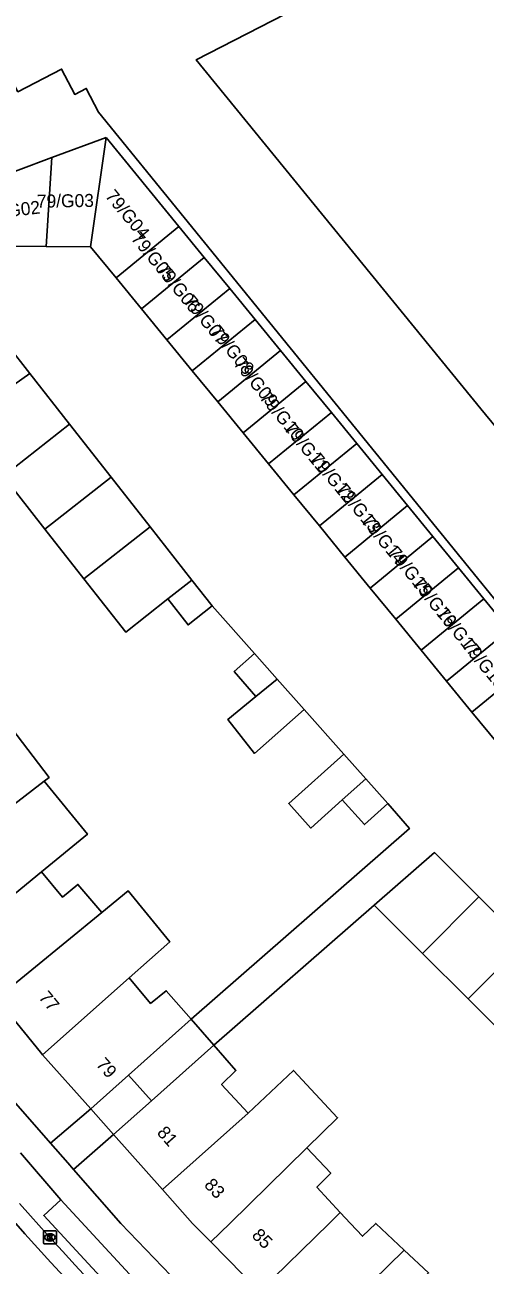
# Model space of a CAD drawing. Extents: x 162074 to 163034, y 381824 to 382557.
# Drawn here: x 162576.4 to 162611.8, y 382246.8 to 382342.2 of the extents above; entities that cross this region are included whole.
import ezdxf

# ---------------------------------------------------------------- set-up
doc = ezdxf.new("R2010")
doc.units = 0
for name, color, linetype in [('IMGEO_Fietspad_gesloten', 7, 'Continuous'), ('IMGEO_Kolk', 7, 'Continuous'), ('IMGEO_Pand', 7, 'Continuous'), ('IMGEO_Pand_nummerreeks', 7, 'Continuous'), ('IMGEO_Pand_overbouw', 7, 'Continuous'), ('IMGEO_Rijbaan_lokaal_open', 7, 'Continuous'), ('IMGEO_Voetpad_open', 7, 'Continuous')]:
    doc.layers.add(name, color=color, linetype=linetype)

msp = doc.modelspace()

# ---------------------------------------------------------------- linework, layer by layer
at = {"layer": 'IMGEO_Fietspad_gesloten'}
msp.add_lwpolyline([(162578.321, 382248.919), (162575.99, 382251.537)], dxfattribs=at)
msp.add_arc((162884.404, 382524.721), 412.011, 222.02105, 228.42275, dxfattribs=at)
at = {"layer": 'IMGEO_Kolk'}
for p, q in [((162577.82, 382248.493), (162577.82, 382249.345)), ((162577.895, 382249.419), (162578.747, 382249.419)), ((162578.821, 382249.345), (162578.821, 382248.493)), ((162578.747, 382248.419), (162577.895, 382248.419)), ((162578.331, 382248.639), (162578.306, 382248.639)), ((162578.308, 382249.199), (162578.333, 382249.199))]:
    msp.add_line(p, q, dxfattribs=at)
for points in [[(162577.82, 382248.493), (162577.82, 382249.345)], [(162577.895, 382249.419), (162578.747, 382249.419)], [(162578.821, 382249.345), (162578.821, 382248.493)], [(162578.747, 382248.419), (162577.895, 382248.419)], [(162578.141, 382249.119), (162578.264, 382249.119), (162578.264, 382248.968), (162578.394, 382249.119), (162578.558, 382249.119), (162578.412, 382248.968), (162578.565, 382248.719), (162578.413, 382248.719), (162578.328, 382248.883), (162578.264, 382248.816), (162578.264, 382248.719), (162578.141, 382248.719), (162578.141, 382249.119)]]:
    msp.add_lwpolyline(points, dxfattribs=at)
for centre, start, end in [((162577.897, 382249.343), 91.55205, 178.44795), ((162577.897, 382249.343), 91.55205, 178.44795), ((162578.745, 382249.343), 1.55205, 88.44795), ((162578.745, 382249.343), 1.55205, 88.44795), ((162577.897, 382248.495), 181.55205, 268.44795), ((162577.897, 382248.495), 181.55205, 268.44795), ((162578.745, 382248.495), 271.55205, 358.44795), ((162578.745, 382248.495), 271.55205, 358.44795)]:
    msp.add_arc(centre, 0.0765, start, end, dxfattribs=at)
for centre, major_axis, ratio, start_param, end_param in [((162578.307, 382248.919), (-0.387, 0.002), 0.722429, 4.712389, 7.853982), ((162578.332, 382248.919), (-0.39, 0.002), 0.717154, 1.570796, 4.712389)]:
    msp.add_ellipse(centre, major_axis=major_axis, ratio=ratio, start_param=start_param, end_param=end_param, dxfattribs=at)
at = {"layer": 'IMGEO_Pand'}
for points in [[(162611.12, 382350.618), (162589.586, 382339.533), (162611.465, 382312.682), (162612.672, 382311.203), (162618.877, 382314.387), (162618.292, 382315.57), (162618.572, 382315.709), (162618.724, 382315.426), (162635.597, 382324.114), (162635.454, 382324.411), (162635.738, 382324.547), (162636.392, 382323.239), (162640.303, 382325.251), (162639.622, 382326.553), (162639.903, 382326.699), (162640.063, 382326.407), (162656.94, 382335.079), (162652.535, 382343.629)], [(162619.67, 382297.77), (162615.06, 382295.417), (162615.255, 382295.181), (162615.02, 382294.984), (162582.066, 382335.498), (162581.116, 382337.326), (162580.228, 382336.865), (162579.215, 382338.818), (162575.86, 382337.077), (162569.135, 382350.036)], [(162578.472, 382332.003), (162582.646, 382333.558)], [(162581.451, 382325.14), (162582.646, 382333.558)], [(162582.646, 382333.558), (162588.245, 382326.718)], [(162573.254, 382330.06), (162578.472, 382332.003)], [(162578.472, 382332.003), (162578.031, 382325.168)], [(162588.245, 382326.718), (162583.407, 382322.753)], [(162588.245, 382326.718), (162590.199, 382324.33)], [(162578.031, 382325.168), (162575.295, 382325.19)], [(162578.031, 382325.168), (162581.451, 382325.14)], [(162583.407, 382322.753), (162581.451, 382325.14)], [(162585.363, 382320.367), (162590.199, 382324.33)], [(162590.199, 382324.33), (162592.154, 382321.943)], [(162583.407, 382322.753), (162585.363, 382320.367)], [(162592.154, 382321.943), (162587.319, 382317.98)], [(162592.154, 382321.943), (162594.108, 382319.555)], [(162585.363, 382320.367), (162587.319, 382317.98)], [(162576.779, 382315.392), (162573.308, 382319.817)], [(162594.108, 382319.555), (162589.275, 382315.594)], [(162594.108, 382319.555), (162596.063, 382317.167)], [(162587.319, 382317.98), (162589.275, 382315.594)], [(162591.23, 382313.207), (162596.063, 382317.167)], [(162596.063, 382317.167), (162598.017, 382314.78)], [(162571.478, 382311.654), (162576.779, 382315.392)], [(162579.841, 382311.489), (162576.779, 382315.392)], [(162589.275, 382315.594), (162591.23, 382313.207)], [(162598.017, 382314.78), (162593.186, 382310.82)], [(162598.017, 382314.78), (162599.972, 382312.392)], [(162591.23, 382313.207), (162593.186, 382310.82)], [(162595.142, 382308.434), (162599.972, 382312.392)], [(162599.972, 382312.392), (162601.926, 382310.004)], [(162574.745, 382307.49), (162579.841, 382311.489)], [(162583.034, 382307.42), (162579.841, 382311.489)], [(162593.186, 382310.82), (162595.142, 382308.434)], [(162597.098, 382306.047), (162601.926, 382310.004)], [(162601.926, 382310.004), (162603.881, 382307.616)], [(162595.142, 382308.434), (162597.098, 382306.047)], [(162574.745, 382307.49), (162577.938, 382303.421)], [(162603.881, 382307.616), (162599.054, 382303.661)], [(162603.881, 382307.616), (162605.835, 382305.229)], [(162577.938, 382303.421), (162583.034, 382307.42)], [(162586.034, 382303.598), (162583.034, 382307.42)], [(162597.098, 382306.047), (162599.054, 382303.661)], [(162601.01, 382301.274), (162605.835, 382305.229)], [(162605.835, 382305.229), (162607.79, 382302.841)], [(162599.054, 382303.661), (162601.01, 382301.274)], [(162577.938, 382303.421), (162580.937, 382299.599)], [(162580.937, 382299.599), (162586.034, 382303.598)], [(162589.249, 382299.5), (162586.034, 382303.598)], [(162602.966, 382298.888), (162607.79, 382302.841)], [(162607.79, 382302.841), (162609.744, 382300.453)], [(162601.01, 382301.274), (162602.966, 382298.888)], [(162604.922, 382296.501), (162609.744, 382300.453)], [(162609.744, 382300.453), (162611.699, 382298.065)], [(162580.937, 382299.599), (162584.153, 382295.501), (162587.395, 382298.045)], [(162589.249, 382299.5), (162587.395, 382298.045)], [(162590.81, 382297.51), (162589.249, 382299.5)], [(162602.966, 382298.888), (162604.922, 382296.501)], [(162587.395, 382298.045), (162588.956, 382296.055), (162590.81, 382297.51)], [(162611.699, 382298.065), (162606.877, 382294.114)], [(162611.699, 382298.065), (162613.653, 382295.678)], [(162606.877, 382294.114), (162604.922, 382296.501)], [(162608.833, 382291.728), (162613.653, 382295.678)], [(162606.877, 382294.114), (162608.833, 382291.728)], [(162594.068, 382293.839), (162592.509, 382292.458), (162594.176, 382290.549)], [(162595.806, 382291.881), (162594.068, 382293.839)], [(162615.612, 382293.293), (162610.789, 382289.341)], [(162594.176, 382290.549), (162595.806, 382291.881)], [(162597.872, 382289.552), (162595.806, 382291.881)], [(162608.833, 382291.728), (162610.789, 382289.341)], [(162594.176, 382290.549), (162592.016, 382288.782), (162594.065, 382286.156), (162597.872, 382289.552)], [(162610.789, 382289.341), (162612.745, 382286.955)], [(162577.874, 382284.017), (162578.261, 382284.311), (162574.99, 382288.607), (162571.077, 382285.628)], [(162600.936, 382286.1), (162596.693, 382282.315), (162598.382, 382280.422), (162600.814, 382282.591)], [(162602.626, 382284.206), (162600.936, 382286.1)], [(162567.343, 382275.999), (162575.509, 382282.216), (162577.874, 382284.017)], [(162577.874, 382284.017), (162581.209, 382279.94), (162577.667, 382277.043)], [(162602.626, 382284.206), (162600.814, 382282.591)], [(162604.323, 382282.302), (162602.626, 382284.206)], [(162600.814, 382282.591), (162602.512, 382280.687), (162604.323, 382282.302)], [(162611.321, 382275.129), (162607.906, 382278.527), (162603.263, 382274.474)], [(162570.819, 382271.441), (162577.667, 382277.043)], [(162577.667, 382277.043), (162579.283, 382275.102), (162580.476, 382276.079), (162582.31, 382273.914)], [(162582.31, 382273.914), (162584.347, 382275.58), (162587.543, 382271.672), (162584.41, 382268.883)], [(162606.981, 382270.767), (162611.321, 382275.129)], [(162614.839, 382271.629), (162611.321, 382275.129)], [(162606.981, 382270.767), (162603.263, 382274.474)], [(162582.31, 382273.914), (162574.212, 382267.291)], [(162614.839, 382271.629), (162610.5, 382267.267)], [(162610.5, 382267.267), (162606.981, 382270.767)], [(162577.763, 382262.966), (162584.41, 382268.883)], [(162584.41, 382268.883), (162586.065, 382266.924), (162587.271, 382267.899), (162589.192, 382265.701)], [(162577.763, 382262.966), (162577.587, 382263.164), (162574.212, 382267.291)], [(162614.046, 382263.739), (162610.5, 382267.267)], [(162581.458, 382258.815), (162584.375, 382261.412), (162589.192, 382265.701)], [(162590.932, 382263.71), (162586.132, 382259.438), (162583.214, 382256.841)], [(162590.932, 382263.71), (162592.629, 382261.769), (162591.524, 382260.696), (162593.566, 382258.485)], [(162581.458, 382258.815), (162577.763, 382262.966)], [(162593.566, 382258.485), (162597.068, 382261.765), (162600.451, 382258.131), (162598.097, 382255.817)], [(162586.974, 382252.616), (162593.566, 382258.485)], [(162586.974, 382252.616), (162583.214, 382256.841)], [(162590.699, 382248.574), (162592.155, 382250), (162598.097, 382255.817)], [(162598.097, 382255.817), (162599.923, 382253.857), (162598.868, 382252.773), (162600.663, 382250.848)], [(162590.699, 382248.574), (162589.303, 382250), (162586.974, 382252.616)], [(162600.663, 382250.848), (162599.797, 382250), (162594.439, 382244.754)], [(162600.663, 382250.848), (162601.453, 382250), (162602.379, 382249.007), (162603.389, 382250), (162605.58, 382247.945)], [(162594.439, 382244.754), (162590.699, 382248.574)], [(162598.298, 382240.814), (162605.58, 382247.945)], [(162605.58, 382247.945), (162607.455, 382246.187), (162606.38, 382245.123), (162608.195, 382243.405)]]:
    msp.add_lwpolyline(points, dxfattribs=at)
at = {"layer": 'IMGEO_Pand_overbouw'}
for points in [[(162589.192, 382265.701), (162584.375, 382261.412), (162586.132, 382259.438), (162590.932, 382263.71)], [(162586.132, 382259.438), (162584.375, 382261.412), (162581.458, 382258.815), (162583.214, 382256.841)]]:
    msp.add_lwpolyline(points, close=True, dxfattribs=at)
at = {"layer": 'IMGEO_Rijbaan_lokaal_open'}
msp.add_lwpolyline([(162575.017, 382250.754), (162575.704, 382249.978), (162576.392, 382249.203)], dxfattribs=at)
for centre, radius, start, end in [((162911.998, 382552.033), 452.037, 222.06113, 228.11702), ((162917.637, 382558.184), 463.907, 222.00082, 227.23398)]:
    msp.add_arc(centre, radius, start, end, dxfattribs=at)
at = {"layer": 'IMGEO_Voetpad_open'}
for points in [[(162578.376, 382256.162), (162573.002, 382262.288), (162566.443, 382270.365), (162560.037, 382278.564), (162549.149, 382293.599), (162543.722, 382301.72), (162538.482, 382309.963), (162538.42, 382310.072)], [(162594.068, 382293.839), (162590.81, 382297.51)], [(162600.936, 382286.1), (162597.872, 382289.552)], [(162589.192, 382265.701), (162605.98, 382280.372), (162604.323, 382282.302)], [(162603.263, 382274.474), (162590.932, 382263.71)], [(162578.376, 382256.162), (162581.458, 382258.815)], [(162580.144, 382254.147), (162579.692, 382254.662), (162578.376, 382256.162)], [(162583.214, 382256.841), (162580.144, 382254.147)], [(162576.052, 382255.421), (162579.159, 382251.815)], [(162595.326, 382237.974), (162583.782, 382250), (162580.144, 382254.147)], [(162579.159, 382251.815), (162577.854, 382250.609), (162585.316, 382242.536), (162586.621, 382243.742)], [(162579.159, 382251.815), (162586.621, 382243.742)]]:
    msp.add_lwpolyline(points, dxfattribs=at)
msp.add_arc((162870.715, 382512.939), 400.772, 221.52402, 225.56645, dxfattribs=at)

# ---------------------------------------------------------------- texts
at = {"layer": 'IMGEO_Pand_nummerreeks'}
for s, rotation, p in [('79/G04', 309.38242, (162582.524, 382329.025)), ('79/G02', 6.47718, (162573.258, 382327.217)), ('79/G03', 0.92871, (162577.328, 382328.146)), ('79/G05', 309.38242, (162584.509, 382325.749)), ('79/G06', 309.38242, (162586.444, 382323.367)), ('79/G07', 309.38242, (162588.562, 382320.918)), ('79/G08', 309.38242, (162590.566, 382318.6)), ('79/G09', 309.38242, (162592.398, 382316.123)), ('79/G10', 309.38242, (162594.396, 382313.516)), ('79/G11', 309.38242, (162596.3, 382311.101)), ('79/G12', 309.38242, (162598.311, 382308.759)), ('79/G13', 309.38242, (162600.3, 382306.421)), ('79/G14', 309.38242, (162602.235, 382303.99)), ('79/G15', 309.38242, (162604.27, 382301.558)), ('79/G16', 309.38242, (162606.156, 382299.175)), ('79/G17', 309.38242, (162607.993, 382296.892)), ('79/G18', 309.38242, (162609.98, 382294.408)), ('77', 309.38491, (162577.411, 382267.367)), ('79', 311.67101, (162581.821, 382262.196)), ('81', 311.67674, (162586.502, 382256.937)), ('83', 312.65077, (162590.131, 382252.91)), ('85', 314.40644, (162593.791, 382249.019))]:
    msp.add_text(s, height=1, rotation=rotation, dxfattribs=at).set_placement(p)

doc.saveas('drawing.dxf')
